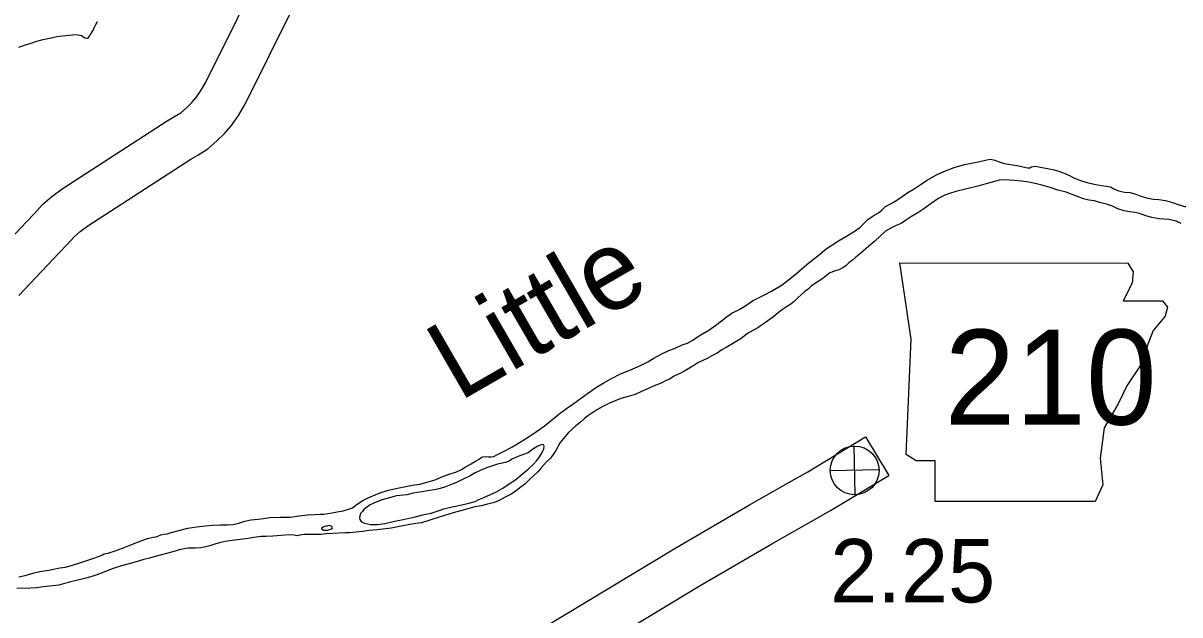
# Model space of a CAD drawing. Extents: x -939622 to -934222, y 1383701 to 1385301.
# Drawn here: x -936451.46 to -936428.34, y 1384682.37 to 1384694.21 of the extents above; entities that cross this region are included whole.
import ezdxf

# ---------------------------------------------------------------- set-up
doc = ezdxf.new("R2010")
doc.units = 0
for name, color, linetype in [('Level 10', 7, 'Continuous'), ('Level 21', 7, 'Continuous'), ('Level 25', 7, 'Continuous'), ('Level 26', 7, 'Continuous'), ('Level 9', 7, 'Continuous')]:
    doc.layers.add(name, color=color, linetype=linetype)

msp = doc.modelspace()

# ---------------------------------------------------------------- linework, layer by layer
at = {"layer": 'Level 10'}
for points in [[(-936452.173, 1384689.406), (-936451.401, 1384690.229), (-936451.236, 1384690.397), (-936451.071, 1384690.577), (-936450.888, 1384690.738), (-936450.683, 1384690.892), (-936448.583, 1384692.251), (-936448.435, 1384692.338), (-936448.309, 1384692.417), (-936448.195, 1384692.517), (-936448.089, 1384692.62), (-936448.003, 1384692.718), (-936447.913, 1384692.845), (-936447.808, 1384693.026), (-936445.912, 1384696.856)], [(-936451.546, 1384688.759), (-936450.75, 1384689.607), (-936450.583, 1384689.778), (-936450.441, 1384689.933), (-936450.319, 1384690.039), (-936450.167, 1384690.154), (-936448.109, 1384691.486), (-936447.968, 1384691.569), (-936447.77, 1384691.693), (-936447.585, 1384691.855), (-936447.436, 1384692), (-936447.295, 1384692.161), (-936447.155, 1384692.359), (-936447.015, 1384692.6), (-936445.101, 1384696.465)], [(-936446.147, 1384678.484), (-936442.83, 1384680.925), (-936442.236, 1384681.346), (-936441.649, 1384681.747), (-936441.062, 1384682.113), (-936438.415, 1384683.714), (-936436.939, 1384684.569), (-936436.155, 1384685.016), (-936435.776, 1384685.235), (-936434.62, 1384685.932)], [(-936434.62, 1384685.932), (-936434.155, 1384685.161)], [(-936445.581, 1384677.783), (-936442.303, 1384680.195), (-936441.722, 1384680.608), (-936441.157, 1384680.993), (-936440.591, 1384681.346), (-936437.956, 1384682.939), (-936436.491, 1384683.789), (-936435.707, 1384684.236), (-936435.319, 1384684.46), (-936434.155, 1384685.161)]]:
    msp.add_lwpolyline(points, dxfattribs=at)
at = {"layer": 'Level 21'}
for p, q in [((-936433.708, 1384687.889), (-936433.936, 1384689.412)), ((-936433.936, 1384689.412), (-936429.372, 1384689.409)), ((-936429.372, 1384689.409), (-936429.267, 1384689.234)), ((-936429.368, 1384689.412), (-936429.368, 1384689.412)), ((-936429.267, 1384689.234), (-936429.292, 1384689.006)), ((-936429.292, 1384689.006), (-936429.47, 1384688.65)), ((-936429.47, 1384688.65), (-936428.683, 1384688.65)), ((-936428.683, 1384688.65), (-936428.581, 1384688.523)), ((-936428.581, 1384688.523), (-936428.632, 1384688.346)), ((-936428.632, 1384688.346), (-936428.861, 1384688.067)), ((-936428.988, 1384687.737), (-936428.861, 1384688.067)), ((-936433.809, 1384685.58), (-936433.708, 1384687.889)), ((-936428.988, 1384687.737), (-936429.14, 1384687.331)), ((-936429.14, 1384687.331), (-936429.394, 1384686.95)), ((-936429.394, 1384686.95), (-936429.571, 1384686.595)), ((-936429.571, 1384686.595), (-936429.85, 1384686.113)), ((-936429.85, 1384686.113), (-936429.926, 1384685.504)), ((-936433.606, 1384685.453), (-936433.809, 1384685.58)), ((-936433.225, 1384685.453), (-936433.606, 1384685.453)), ((-936433.225, 1384684.641), (-936433.225, 1384685.453)), ((-936429.926, 1384685.504), (-936429.876, 1384684.971)), ((-936429.876, 1384684.971), (-936430.028, 1384684.641)), ((-936430.028, 1384684.641), (-936433.225, 1384684.641))]:
    msp.add_line(p, q, dxfattribs=at)
at = {"layer": 'Level 26'}
for p, q in [((-936434.826, 1384684.772), (-936434.849, 1384685.749)), ((-936434.349, 1384685.272), (-936435.326, 1384685.249))]:
    msp.add_line(p, q, dxfattribs=at)
msp.add_circle((-936434.838, 1384685.26), 0.488, dxfattribs=at)
at = {"layer": 'Level 9'}
for points in [[(-936449.982, 1384694.234), (-936450.013, 1384694.173), (-936450.038, 1384694.119), (-936450.058, 1384694.073), (-936450.098, 1384694.015), (-936450.121, 1384693.969), (-936450.144, 1384693.941), (-936450.17, 1384693.91), (-936450.179, 1384693.901), (-936450.224, 1384693.909), (-936450.294, 1384693.955), (-936450.403, 1384693.975), (-936450.546, 1384693.962), (-936450.785, 1384693.934), (-936450.899, 1384693.91), (-936451.065, 1384693.875), (-936451.193, 1384693.841), (-936451.309, 1384693.804), (-936451.401, 1384693.772), (-936451.556, 1384693.722)], [(-936437.876, 1384687.99), (-936437.752, 1384688.069), (-936437.614, 1384688.169), (-936437.5, 1384688.254), (-936437.406, 1384688.329), (-936437.283, 1384688.413), (-936437.18, 1384688.462), (-936437.129, 1384688.487), (-936437.035, 1384688.547), (-936436.882, 1384688.654), (-936436.761, 1384688.714), (-936436.64, 1384688.772), (-936436.498, 1384688.845), (-936436.284, 1384688.975), (-936436.134, 1384689.094), (-936435.991, 1384689.209), (-936435.786, 1384689.387), (-936435.575, 1384689.552), (-936435.403, 1384689.69), (-936435.162, 1384689.853), (-936435.002, 1384689.945), (-936434.849, 1384690.043), (-936434.735, 1384690.121), (-936434.639, 1384690.211), (-936434.575, 1384690.282), (-936434.469, 1384690.352), (-936434.363, 1384690.415), (-936434.287, 1384690.471), (-936434.217, 1384690.537), (-936434.105, 1384690.603), (-936433.993, 1384690.67), (-936433.887, 1384690.742), (-936433.773, 1384690.82), (-936433.646, 1384690.896), (-936433.528, 1384690.972), (-936433.399, 1384691.063), (-936433.199, 1384691.177), (-936433.051, 1384691.242), (-936432.849, 1384691.32), (-936432.644, 1384691.38), (-936432.501, 1384691.408), (-936432.331, 1384691.44), (-936432.191, 1384691.474), (-936432.12, 1384691.489), (-936432.035, 1384691.47), (-936431.968, 1384691.439), (-936431.85, 1384691.4), (-936431.721, 1384691.383), (-936431.633, 1384691.368), (-936431.519, 1384691.347), (-936431.416, 1384691.323), (-936431.374, 1384691.312), (-936431.332, 1384691.313), (-936431.299, 1384691.336), (-936431.222, 1384691.347), (-936430.848, 1384691.274), (-936430.754, 1384691.246), (-936430.651, 1384691.21), (-936430.539, 1384691.163), (-936430.441, 1384691.108), (-936430.299, 1384691.052), (-936430.187, 1384691.02), (-936430.051, 1384690.988), (-936429.903, 1384690.962), (-936429.804, 1384690.95), (-936429.719, 1384690.931), (-936429.655, 1384690.897), (-936429.561, 1384690.852), (-936429.44, 1384690.828), (-936429.326, 1384690.817), (-936429.214, 1384690.784), (-936429.114, 1384690.745), (-936428.999, 1384690.715), (-936428.866, 1384690.689), (-936428.755, 1384690.677), (-936428.62, 1384690.657), (-936428.484, 1384690.619), (-936428.372, 1384690.583), (-936428.217, 1384690.531)], [(-936428.306, 1384690.203), (-936428.409, 1384690.248), (-936428.554, 1384690.28), (-936428.75, 1384690.295), (-936428.894, 1384690.318), (-936429.018, 1384690.354), (-936429.143, 1384690.401), (-936429.236, 1384690.422), (-936429.338, 1384690.434), (-936429.447, 1384690.452), (-936429.577, 1384690.493), (-936429.681, 1384690.545), (-936429.805, 1384690.589), (-936429.941, 1384690.621), (-936430.044, 1384690.651), (-936430.152, 1384690.669), (-936430.261, 1384690.693), (-936430.403, 1384690.749), (-936430.61, 1384690.83), (-936430.773, 1384690.87), (-936430.93, 1384690.919), (-936431.069, 1384690.96), (-936431.199, 1384690.996), (-936431.356, 1384691.03), (-936431.498, 1384691.05), (-936431.639, 1384691.061), (-936431.744, 1384691.067), (-936431.846, 1384691.073), (-936431.948, 1384691.067), (-936432.085, 1384691.024), (-936432.236, 1384690.986), (-936432.373, 1384690.949), (-936432.811, 1384690.84), (-936432.938, 1384690.8), (-936433.036, 1384690.767), (-936433.157, 1384690.706), (-936433.307, 1384690.597), (-936433.436, 1384690.509), (-936433.577, 1384690.414), (-936433.701, 1384690.338), (-936433.819, 1384690.263), (-936433.904, 1384690.203), (-936434.01, 1384690.158), (-936434.111, 1384690.11), (-936434.217, 1384690.05), (-936434.433, 1384689.845), (-936434.515, 1384689.779), (-936434.608, 1384689.698), (-936434.713, 1384689.608), (-936434.81, 1384689.524), (-936434.88, 1384689.465), (-936434.95, 1384689.411), (-936435.009, 1384689.359), (-936435.076, 1384689.312), (-936435.156, 1384689.27), (-936435.239, 1384689.247), (-936435.334, 1384689.211), (-936435.466, 1384689.108), (-936435.551, 1384689.045), (-936435.622, 1384689.004), (-936435.704, 1384688.944), (-936435.768, 1384688.888), (-936435.836, 1384688.838), (-936435.9, 1384688.779), (-936435.97, 1384688.711), (-936436.049, 1384688.639), (-936436.113, 1384688.589), (-936436.198, 1384688.536), (-936436.281, 1384688.479), (-936436.36, 1384688.417), (-936436.456, 1384688.336), (-936436.527, 1384688.285), (-936436.621, 1384688.222), (-936436.697, 1384688.169), (-936436.773, 1384688.116), (-936436.859, 1384688.065), (-936436.947, 1384688.017), (-936437.012, 1384687.973)], [(-936450.369, 1384683.396), (-936450.227, 1384683.445), (-936450.067, 1384683.501), (-936449.954, 1384683.54), (-936449.874, 1384683.57), (-936449.841, 1384683.589), (-936449.758, 1384683.603), (-936449.624, 1384683.652), (-936449.473, 1384683.708), (-936449.31, 1384683.77), (-936449.156, 1384683.829), (-936449.067, 1384683.864), (-936448.972, 1384683.897), (-936448.859, 1384683.928), (-936448.805, 1384683.929), (-936448.767, 1384683.945), (-936448.705, 1384683.971), (-936448.642, 1384683.985), (-936448.579, 1384683.99), (-936448.502, 1384684.019), (-936448.166, 1384684.108), (-936447.993, 1384684.134), (-936447.814, 1384684.151), (-936447.673, 1384684.167), (-936447.517, 1384684.169), (-936447.373, 1384684.17), (-936447.266, 1384684.179), (-936447.15, 1384684.207), (-936447.031, 1384684.246), (-936446.909, 1384684.271), (-936446.762, 1384684.287), (-936446.655, 1384684.3), (-936446.526, 1384684.318), (-936446.32, 1384684.325), (-936446.119, 1384684.324), (-936445.943, 1384684.351), (-936445.775, 1384684.371), (-936445.626, 1384684.381), (-936445.524, 1384684.387), (-936445.455, 1384684.386), (-936445.282, 1384684.409), (-936445.183, 1384684.43), (-936445.064, 1384684.452), (-936444.975, 1384684.476), (-936444.874, 1384684.512), (-936444.786, 1384684.583), (-936444.672, 1384684.656), (-936444.548, 1384684.72), (-936444.426, 1384684.771), (-936444.308, 1384684.817), (-936444.153, 1384684.864), (-936444.01, 1384684.901), (-936443.84, 1384684.933), (-936443.679, 1384684.962), (-936443.53, 1384684.987), (-936443.361, 1384685.031), (-936443.221, 1384685.075), (-936443.058, 1384685.143), (-936442.925, 1384685.189), (-936442.8, 1384685.231), (-936442.696, 1384685.277), (-936442.623, 1384685.324), (-936442.502, 1384685.394), (-936442.414, 1384685.447), (-936442.346, 1384685.485), (-936442.308, 1384685.511), (-936442.269, 1384685.53), (-936442.21, 1384685.541), (-936442.158, 1384685.533), (-936442.101, 1384685.529), (-936442.048, 1384685.542), (-936441.974, 1384685.578), (-936441.871, 1384685.635), (-936441.679, 1384685.731), (-936441.534, 1384685.822), (-936441.367, 1384685.923), (-936441.199, 1384686.036), (-936441.044, 1384686.146), (-936440.906, 1384686.256), (-936440.751, 1384686.386), (-936440.595, 1384686.499), (-936440.469, 1384686.587), (-936440.325, 1384686.691), (-936440.179, 1384686.8), (-936440, 1384686.926), (-936439.852, 1384687.014), (-936439.696, 1384687.1), (-936439.519, 1384687.19), (-936439.332, 1384687.267), (-936439.119, 1384687.361), (-936438.971, 1384687.431), (-936438.851, 1384687.504), (-936438.777, 1384687.548), (-936438.68, 1384687.596), (-936438.555, 1384687.657), (-936438.425, 1384687.706), (-936438.283, 1384687.77), (-936438.176, 1384687.807), (-936438.073, 1384687.867), (-936437.979, 1384687.93), (-936437.876, 1384687.99)], [(-936437.012, 1384687.973), (-936437.103, 1384687.902), (-936437.226, 1384687.823), (-936437.403, 1384687.721), (-936437.489, 1384687.671), (-936437.585, 1384687.605), (-936437.677, 1384687.557), (-936437.783, 1384687.5), (-936437.869, 1384687.461), (-936437.969, 1384687.41), (-936438.052, 1384687.359), (-936438.152, 1384687.296), (-936438.252, 1384687.236), (-936438.344, 1384687.191), (-936438.447, 1384687.143), (-936438.541, 1384687.089), (-936438.618, 1384687.051), (-936438.704, 1384687.006), (-936438.843, 1384686.954), (-936439.098, 1384686.838), (-936439.228, 1384686.777), (-936439.367, 1384686.74), (-936439.513, 1384686.7), (-936439.735, 1384686.603), (-936439.868, 1384686.542), (-936439.989, 1384686.472), (-936440.074, 1384686.416), (-936440.174, 1384686.352), (-936440.244, 1384686.29), (-936440.32, 1384686.225), (-936440.411, 1384686.15), (-936440.49, 1384686.082), (-936440.557, 1384686.019), (-936440.722, 1384685.819), (-936440.813, 1384685.657), (-936440.865, 1384685.58), (-936440.919, 1384685.504), (-936441.001, 1384685.423), (-936441.105, 1384685.309), (-936441.169, 1384685.235), (-936441.254, 1384685.157), (-936441.344, 1384685.07), (-936441.428, 1384684.986), (-936441.502, 1384684.93), (-936441.595, 1384684.858), (-936441.692, 1384684.795), (-936441.825, 1384684.722), (-936441.928, 1384684.665), (-936442.035, 1384684.62), (-936442.178, 1384684.582), (-936442.303, 1384684.555), (-936442.431, 1384684.53), (-936442.568, 1384684.493), (-936442.69, 1384684.459), (-936442.818, 1384684.422), (-936442.951, 1384684.388), (-936443.124, 1384684.329), (-936443.495, 1384684.21), (-936443.617, 1384684.197), (-936443.728, 1384684.179), (-936443.868, 1384684.154), (-936443.972, 1384684.132), (-936444.106, 1384684.107), (-936444.208, 1384684.092), (-936444.381, 1384684.069), (-936444.54, 1384684.055), (-936444.677, 1384684.039), (-936444.806, 1384684.027), (-936444.934, 1384684.011), (-936445.024, 1384684.011), (-936445.144, 1384684.002), (-936445.272, 1384683.998), (-936445.407, 1384683.991), (-936445.5, 1384683.979), (-936445.629, 1384683.978), (-936445.734, 1384683.981), (-936445.839, 1384683.981), (-936445.937, 1384683.963), (-936445.979, 1384683.953), (-936446.051, 1384683.963), (-936446.135, 1384683.972), (-936446.467, 1384683.944), (-936446.605, 1384683.94), (-936446.707, 1384683.937), (-936446.847, 1384683.921), (-936446.96, 1384683.9), (-936447.125, 1384683.88), (-936447.28, 1384683.857), (-936447.42, 1384683.838), (-936447.539, 1384683.81), (-936447.649, 1384683.777), (-936447.727, 1384683.754), (-936447.81, 1384683.73), (-936447.905, 1384683.709), (-936448.013, 1384683.706), (-936448.16, 1384683.702), (-936448.312, 1384683.676), (-936448.467, 1384683.633), (-936448.821, 1384683.541), (-936448.936, 1384683.507), (-936449.047, 1384683.48)], [(-936444.733, 1384684.311), (-936444.729, 1384684.278), (-936444.701, 1384684.24), (-936444.634, 1384684.206), (-936444.519, 1384684.176), (-936444.375, 1384684.175), (-936444.232, 1384684.197), (-936444.062, 1384684.235), (-936443.86, 1384684.28), (-936443.624, 1384684.332), (-936443.446, 1384684.379), (-936443.303, 1384684.408), (-936443.184, 1384684.447), (-936443.048, 1384684.493), (-936442.881, 1384684.534), (-936442.687, 1384684.573), (-936442.55, 1384684.604), (-936442.425, 1384684.638), (-936442.349, 1384684.68), (-936442.251, 1384684.719), (-936442.118, 1384684.78), (-936442.011, 1384684.825), (-936441.873, 1384684.904), (-936441.743, 1384684.989), (-936441.608, 1384685.08), (-936441.482, 1384685.183), (-936441.365, 1384685.283), (-936441.266, 1384685.379), (-936441.191, 1384685.462), (-936441.136, 1384685.533), (-936441.085, 1384685.616), (-936441.054, 1384685.695), (-936441.046, 1384685.746), (-936441.056, 1384685.773), (-936441.083, 1384685.778), (-936441.172, 1384685.746), (-936441.269, 1384685.683), (-936441.363, 1384685.614), (-936441.476, 1384685.571), (-936441.55, 1384685.545), (-936441.612, 1384685.522), (-936441.689, 1384685.484), (-936441.733, 1384685.455), (-936441.816, 1384685.42), (-936441.974, 1384685.388), (-936442.176, 1384685.319), (-936442.274, 1384685.277), (-936442.425, 1384685.212), (-936442.525, 1384685.155), (-936442.664, 1384685.085), (-936442.794, 1384685.021), (-936442.915, 1384684.969), (-936443.016, 1384684.933), (-936443.123, 1384684.897), (-936443.206, 1384684.877), (-936443.37, 1384684.854), (-936443.487, 1384684.835), (-936443.663, 1384684.803), (-936443.788, 1384684.775)], [(-936443.788, 1384684.775), (-936443.997, 1384684.751), (-936444.119, 1384684.72), (-936444.282, 1384684.673), (-936444.404, 1384684.628), (-936444.522, 1384684.573), (-936444.595, 1384684.52), (-936444.648, 1384684.476), (-936444.677, 1384684.439), (-936444.715, 1384684.399), (-936444.731, 1384684.353), (-936444.733, 1384684.311)], [(-936445.494, 1384684.102), (-936445.491, 1384684.084), (-936445.457, 1384684.064), (-936445.415, 1384684.063), (-936445.367, 1384684.067), (-936445.317, 1384684.084), (-936445.29, 1384684.09), (-936445.273, 1384684.112), (-936445.286, 1384684.139), (-936445.313, 1384684.153), (-936445.349, 1384684.155)], [(-936445.46, 1384684.126), (-936445.494, 1384684.102)], [(-936445.349, 1384684.155), (-936445.382, 1384684.148), (-936445.403, 1384684.144), (-936445.43, 1384684.14), (-936445.45, 1384684.131), (-936445.46, 1384684.126)], [(-936449.047, 1384683.48), (-936449.198, 1384683.431), (-936449.37, 1384683.383), (-936449.495, 1384683.353), (-936449.659, 1384683.297), (-936449.813, 1384683.238), (-936449.988, 1384683.173), (-936450.107, 1384683.133), (-936450.261, 1384683.089), (-936450.395, 1384683.055), (-936450.511, 1384683.028), (-936450.749, 1384682.967), (-936450.925, 1384682.943), (-936451.057, 1384682.928), (-936451.194, 1384682.914), (-936451.314, 1384682.905), (-936451.587, 1384682.9)], [(-936451.546, 1384683.133), (-936451.421, 1384683.16), (-936451.266, 1384683.204), (-936451.126, 1384683.238), (-936450.95, 1384683.264), (-936450.852, 1384683.285), (-936450.729, 1384683.31), (-936450.613, 1384683.326), (-936450.518, 1384683.349), (-936450.369, 1384683.396)]]:
    msp.add_lwpolyline(points, dxfattribs=at)

# ---------------------------------------------------------------- texts
at = {"layer": 'Level 21'}
msp.add_text('210', height=1.9008, dxfattribs=at).set_placement((-936433.039, 1384686.176))
at = {"layer": 'Level 25'}
msp.add_text('2.25', height=1.2672, dxfattribs=at).set_placement((-936435.325, 1384682.62))
at = {"layer": 'Level 9'}
msp.add_text('Little', height=1.584, rotation=30, dxfattribs=at).set_placement((-936442.747, 1384686.626))

doc.saveas('drawing.dxf')
